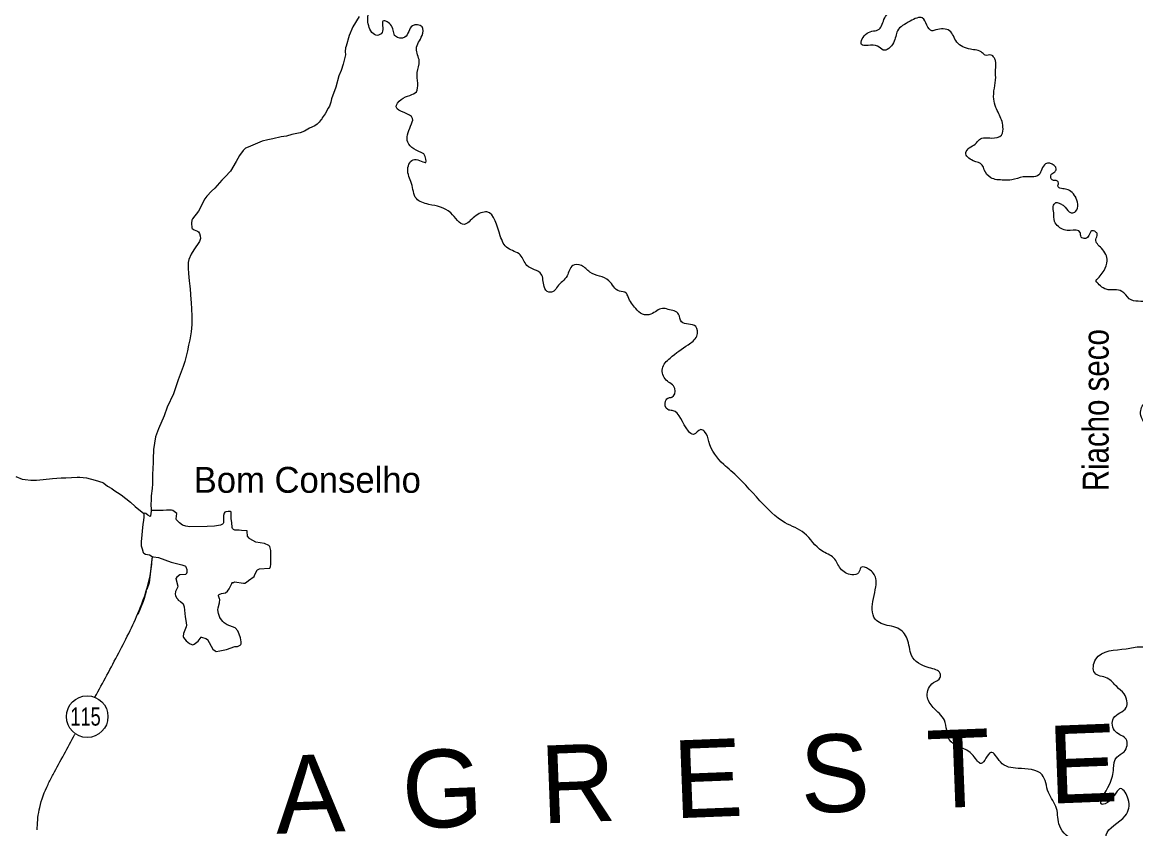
# Model space of a CAD drawing. Extents: x 553962 to 842807, y 8883888 to 9032388.
# Drawn here: x 751125 to 772617, y 8980713 to 8996156 of the extents above; entities that cross this region are included whole.
import ezdxf
from ezdxf.enums import TextEntityAlignment as Align

# ---------------------------------------------------------------- set-up
doc = ezdxf.new("R2010")
doc.units = 0
doc.header["$LTSCALE"] = 200
for name, color, linetype, lineweight in [('12', 7, 'Continuous', 25), ('21', 7, 'Continuous', 25), ('24', 7, 'Continuous', 25), ('48', 7, 'Continuous', 25)]:
    doc.layers.add(name, color=color, linetype=linetype, lineweight=lineweight)
for name, color, linetype in [('41', 7, 'Continuous'), ('49', 7, 'Continuous'), ('55', 7, 'Continuous')]:
    doc.layers.add(name, color=color, linetype=linetype)

msp = doc.modelspace()

# ---------------------------------------------------------------- linework, layer by layer
at = {"layer": '12'}
for points in [[(757626.8, 8996265.8), (757504.7, 8996067.5), (757436.7, 8995902.3), (757377.9, 8995697.9), (757364.3, 8995664.2), (757358.4, 8995591.1), (757364.1, 8995525.3), (757322.2, 8995349), (757280.8, 8995228.7), (757237.8, 8995120.5), (757176.2, 8994900.9), (757094.2, 8994681), (757080.3, 8994617.7), (757057.3, 8994539.4), (757030, 8994501.8), (756971.2, 8994387)], [(756971.2, 8994387), (756915.9, 8994309.4), (756906.2, 8994289.7), (756893.5, 8994278.5), (756857.7, 8994231), (756816.5, 8994191.4), (756771.9, 8994157.9), (756671.4, 8994111.8), (756570.5, 8994055.5), (756489.1, 8994020.4), (756331.1, 8993988), (756227.8, 8993960.6), (756124.8, 8993944.8), (755962.5, 8993905), (755863.1, 8993888), (755759, 8993864.5), (755485.9, 8993746.7)], [(755485.9, 8993746.7), (755436, 8993725.2), (755388.6, 8993678.9), (755319.8, 8993588), (755254.5, 8993469.5), (755142.1, 8993284), (755043.9, 8993171), (754978.6, 8993106.6), (754841.7, 8992955.8), (754779.1, 8992896.5), (754687.6, 8992799.4), (754651.5, 8992748.6), (754524.1, 8992512.1), (754411.1, 8992365.5), (754398.7, 8992336), (754391.5, 8992281.4), (754397.4, 8992190.1), (754407.1, 8992178.3), (754442.2, 8992150.2), (754510.5, 8992124.1), (754525.7, 8992111.7), (754546.5, 8992078.6), (754558.9, 8992034.2), (754566.8, 8991982.5), (754549.4, 8991924.7), (754437.6, 8991766.5), (754388.2, 8991683.9), (754341.2, 8991577.2), (754329.1, 8991522.1), (754326.6, 8991415.2), (754331, 8991312.1), (754345.5, 8991164.9), (754362.2, 8991061.7), (754363.2, 8991006.3), (754379.5, 8990807.5), (754388.1, 8990748.4), (754401.1, 8990490.5), (754395.5, 8990391.1), (754398.9, 8990324.6), (754386.9, 8990184.8), (754359, 8990030), (754333.6, 8989926.8), (754315.2, 8989820), (754285.7, 8989716.7), (754263.6, 8989613.7), (754232, 8989517.7), (754134.4, 8989256.1), (754043.8, 8988985.6), (753924, 8988727.3), (753924, 8988727.3), (753865.2, 8988561.9), (753752.1, 8988314.6), (753698.9, 8988155), (753660.3, 8987914.5), (753655.8, 8987849.5)], [(755485.9, 8993746.7), (755436, 8993725.2), (755388.6, 8993678.9), (755319.8, 8993588), (755254.5, 8993469.5), (755142.1, 8993284), (755043.9, 8993171), (754978.6, 8993106.6), (754841.7, 8992955.8), (754779.1, 8992896.5), (754687.6, 8992799.4), (754651.5, 8992748.6), (754524.1, 8992512.1), (754411.1, 8992365.5), (754398.7, 8992336), (754391.5, 8992281.4), (754397.4, 8992190.1), (754407.1, 8992178.3), (754442.2, 8992150.2), (754510.5, 8992124.1), (754525.7, 8992111.7), (754546.5, 8992078.6), (754558.9, 8992034.2), (754566.8, 8991982.5), (754549.4, 8991924.7), (754437.6, 8991766.5), (754388.2, 8991683.9), (754341.2, 8991577.2), (754329.1, 8991522.1), (754326.6, 8991415.2), (754331, 8991312.1), (754345.5, 8991164.9), (754362.2, 8991061.7), (754363.2, 8991006.3), (754379.5, 8990807.5), (754388.1, 8990748.4), (754401.1, 8990490.5), (754395.5, 8990391.1), (754398.9, 8990324.6), (754386.9, 8990184.8), (754359, 8990030), (754333.6, 8989926.8), (754315.2, 8989820), (754285.7, 8989716.7), (754263.6, 8989613.7), (754232, 8989517.7), (754134.4, 8989256.1), (754043.8, 8988985.6), (753924, 8988727.3), (753924, 8988727.3), (753865.2, 8988561.9), (753752.1, 8988314.6), (753698.9, 8988155), (753660.3, 8987914.5), (753655.8, 8987849.5)], [(753655.8, 8987849.5), (753652, 8987794.5), (753649.1, 8987635.6), (753642.4, 8987573.9), (753636.8, 8987402.8), (753638.3, 8987253.7), (753631.8, 8987159.1), (753615.3, 8987017.2), (753614.7, 8986926.3), (753609, 8986874.3), (753612.6, 8986736)], [(753655.8, 8987849.5), (753652, 8987794.5), (753649.1, 8987635.6), (753642.4, 8987573.9), (753636.8, 8987402.8), (753638.3, 8987253.7), (753631.8, 8987159.1), (753615.3, 8987017.2), (753614.7, 8986926.3), (753609, 8986874.3), (753612.6, 8986736)], [(751003.8, 8987394), (751126.1, 8987342.5), (751181.9, 8987333.4), (751289.8, 8987323.2), (751401.6, 8987324.8), (751529.8, 8987333.9), (751706.3, 8987356.5), (751878.9, 8987368.7), (751963.1, 8987366), (752183.8, 8987382), (752235.9, 8987380.9), (752367.8, 8987368.1), (752532.5, 8987322), (752678, 8987276), (752702.8, 8987264.2), (752772.2, 8987207.5), (752856.2, 8987158.5), (752892, 8987129.4), (753033.4, 8987040.5), (753213, 8986899.7), (753304.7, 8986813.7), (753474.8, 8986678.9)], [(753633, 8985850), (753576.7, 8985344), (753530.3, 8985214.1)], [(753519, 8985182.5), (753479.2, 8985039.8), (753458.8, 8984981.2), (753358.6, 8984732.6)]]:
    msp.add_lwpolyline(points, dxfattribs=at)
for points in [[(752526, 8983133.9), (752986.9, 8983987.8), (753403.6, 8984862), (753591.8, 8985477.9), (753638.8, 8985834.3)], [(752444.7, 8974591.9), (752220.7, 8974690.3), (751998.9, 8974824.7), (751911.5, 8975012.9), (751817.4, 8975268.3), (751824.1, 8975476.7), (751783.8, 8975691.7), (751676.2, 8975920.3), (751696.4, 8976135.3), (751783.8, 8976316.8), (751743.5, 8976458), (751541.8, 8976612.5), (751387.2, 8976773.8), (751340.2, 8977083), (751333.5, 8977432.5), (751346.9, 8977600.6), (751441, 8977812.6), (751535.1, 8978263.1), (751521.7, 8978828), (751528.4, 8979271.8), (751521.7, 8979621.5), (751427.6, 8980193.1), (751414.1, 8980616.7), (751461.2, 8981006.8), (751622.5, 8981450.6), (751723.3, 8981645.6), (752140.5, 8982419.4)]]:
    msp.add_spline(points, degree=3, dxfattribs=at)
at = {"layer": '21'}
for points in [[(754106.5, 8986680.5), (754028.4, 8986735.9), (754008.6, 8986741.8), (753959.7, 8986746.4), (753911.5, 8986745.8), (753847.3, 8986736.2), (753617.4, 8986734.1), (753610.5, 8986721), (753603, 8986636.5), (753598.5, 8986625.7), (753593.3, 8986622.8), (753548.2, 8986646.6), (753513.2, 8986676.1), (753489.4, 8986684.9), (753479.3, 8986681.3), (753473.2, 8986665.5), (753471.1, 8986603.5), (753456.9, 8986505.7)], [(755463.7, 8986343), (755359.2, 8986349), (755313.3, 8986357.6), (755225.2, 8986360), (755200.7, 8986372.1), (755184.6, 8986391.3), (755179.9, 8986406.1), (755172.6, 8986505.7), (755160.5, 8986575.6), (755157.9, 8986696.6), (755154.6, 8986709), (755144.5, 8986717.7), (755099.3, 8986716.4), (755051.6, 8986708.7), (755037.8, 8986701.8), (755021.5, 8986685), (755006.7, 8986638.5), (755009.5, 8986566), (755006.7, 8986501), (755001.5, 8986483.7), (754990.6, 8986472.3), (754949.5, 8986450.8), (754835.7, 8986433), (754694, 8986426.1), (754358.5, 8986424.1), (754285.6, 8986433.3), (754221.1, 8986453.4), (754162.9, 8986497.5), (754099.2, 8986557.1), (754095.9, 8986575.3), (754106.5, 8986680.5)], [(753456.9, 8986505.7), (753451.7, 8986470.4), (753417.7, 8986131.5), (753423.5, 8986054.9), (753436.8, 8985998.3), (753459.2, 8985928.4), (753468.7, 8985916.1), (753504.7, 8985896.3), (753581.4, 8985882.6), (753631.7, 8985851.6), (753656, 8985840.8), (753753.8, 8985828.2), (754001.5, 8985739.7), (754207.2, 8985690), (754265.7, 8985669.4), (754278, 8985661.9), (754285, 8985652.1), (754300.8, 8985600.5), (754303.9, 8985539.2), (754296.8, 8985521.3), (754284.9, 8985509.2), (754274.8, 8985505.2), (754168.7, 8985495.8), (754105.6, 8985448.6), (754092.8, 8985434.4), (754092.1, 8985422.4), (754127.9, 8985277.1), (754124.1, 8985252.2), (754079.9, 8985172.5), (754077, 8985121), (754081, 8985097.3), (754105.4, 8985051.6), (754127.7, 8985027.4), (754137.5, 8985008), (754181.1, 8984978.6), (754227.8, 8984934.9), (754247.5, 8984880.2), (754270.2, 8984687.2), (754283.8, 8984614.6), (754295.2, 8984523.1), (754286.3, 8984492.2), (754235.9, 8984364.6), (754229.1, 8984308.5), (754236.8, 8984288.9), (754289.6, 8984223.1), (754353.6, 8984172.3), (754396.8, 8984149.9), (754417.7, 8984147.5), (754444.8, 8984159.8), (754522, 8984218.2), (754577.1, 8984295.8), (754587.6, 8984296.2), (754671, 8984266.2), (754701.7, 8984245.3), (754806.1, 8984064), (754848, 8984027.6), (754866.2, 8984018.8), (754939.3, 8984028), (755065.3, 8984056.9), (755228.7, 8984110.9), (755278.6, 8984115.5), (755332.8, 8984138), (755345.8, 8984148.7), (755349.7, 8984161.8), (755350.8, 8984206.2), (755335.7, 8984282.9), (755311.7, 8984351.5), (755283.8, 8984415.4), (755236.2, 8984470.9), (755082.2, 8984529.5), (755020.7, 8984572.5), (754993.5, 8984596.2), (754950, 8984652.2), (754938.2, 8984672.7), (754911.7, 8984751.8), (754902.8, 8984821.5), (754904.4, 8984856.5), (754929.6, 8984958.3), (754935.6, 8985018.6), (754933.4, 8985034.7), (754913.9, 8985089.7), (754913.2, 8985105.4), (754922.8, 8985115.9), (754969.6, 8985136.5), (755045.1, 8985148.2), (755045.1, 8985148.2), (755089.7, 8985177.8), (755121.3, 8985227.3), (755167.3, 8985327.7), (755182.7, 8985345.9), (755206, 8985350), (755225, 8985358.8), (755398.6, 8985334.3), (755419.4, 8985337.3), (755454.3, 8985352.7), (755491.7, 8985386.9), (755598.4, 8985464.8), (755610.1, 8985482.6), (755653.5, 8985579.7), (755666.6, 8985594.3), (755707, 8985610.9)], [(755707, 8985610.9), (755890.2, 8985621.7), (755905.4, 8985627.2), (755915.8, 8985647.5), (755925.1, 8985701.8), (755922.8, 8985964.8), (755902.2, 8986043.6), (755886.2, 8986060.2), (755799.9, 8986101.9), (755630.8, 8986122.8), (755520.9, 8986187.7), (755503.2, 8986203.3), (755475.9, 8986240.2), (755469.1, 8986332.7), (755463.7, 8986343), (755463.7, 8986343)]]:
    msp.add_lwpolyline(points, dxfattribs=at)
at = {"layer": '21', "lineweight": 13}
for points in [[(753456.9, 8986505.7), (753451.7, 8986470.4), (753417.7, 8986131.5), (753423.5, 8986054.9), (753436.8, 8985998.3), (753459.2, 8985928.4), (753468.7, 8985916.1), (753504.7, 8985896.3), (753581.4, 8985882.6), (753631.7, 8985851.6), (753656, 8985840.8), (753753.8, 8985828.2), (754001.5, 8985739.7), (754207.2, 8985690), (754265.7, 8985669.4), (754278, 8985661.9), (754285, 8985652.1), (754300.8, 8985600.5), (754303.9, 8985539.2), (754296.8, 8985521.3), (754284.9, 8985509.2), (754274.8, 8985505.2), (754168.7, 8985495.8), (754105.6, 8985448.6), (754092.8, 8985434.4), (754092.1, 8985422.4), (754127.9, 8985277.1), (754124.1, 8985252.2), (754079.9, 8985172.5), (754077, 8985121), (754081, 8985097.3), (754105.4, 8985051.6), (754127.7, 8985027.4), (754137.5, 8985008), (754181.1, 8984978.6), (754227.8, 8984934.9), (754247.5, 8984880.2), (754270.2, 8984687.2), (754283.8, 8984614.6), (754295.2, 8984523.1), (754286.3, 8984492.2), (754235.9, 8984364.6), (754229.1, 8984308.5), (754236.8, 8984288.9), (754289.6, 8984223.1), (754353.6, 8984172.3), (754396.8, 8984149.9), (754417.7, 8984147.5), (754444.8, 8984159.8), (754522, 8984218.2), (754577.1, 8984295.8), (754587.6, 8984296.2), (754671, 8984266.2), (754701.7, 8984245.3), (754806.1, 8984064), (754848, 8984027.6), (754866.2, 8984018.8), (754939.3, 8984028), (755065.3, 8984056.9), (755228.7, 8984110.9), (755278.6, 8984115.5), (755332.8, 8984138), (755345.8, 8984148.7), (755349.7, 8984161.8), (755350.8, 8984206.2), (755335.7, 8984282.9), (755311.7, 8984351.5), (755283.8, 8984415.4), (755236.2, 8984470.9), (755082.2, 8984529.5), (755020.7, 8984572.5), (754993.5, 8984596.2), (754950, 8984652.2), (754938.2, 8984672.7), (754911.7, 8984751.8), (754902.8, 8984821.5), (754904.4, 8984856.5), (754929.6, 8984958.3), (754935.6, 8985018.6), (754933.4, 8985034.7), (754913.9, 8985089.7), (754913.2, 8985105.4), (754922.8, 8985115.9), (754969.6, 8985136.5), (755045.1, 8985148.2), (755045.1, 8985148.2), (755089.7, 8985177.8), (755121.3, 8985227.3), (755167.3, 8985327.7), (755182.7, 8985345.9), (755206, 8985350), (755225, 8985358.8), (755398.6, 8985334.3), (755419.4, 8985337.3), (755454.3, 8985352.7), (755491.7, 8985386.9), (755598.4, 8985464.8), (755610.1, 8985482.6), (755653.5, 8985579.7), (755666.6, 8985594.3), (755707, 8985610.9)], [(755707, 8985610.9), (755890.2, 8985621.7), (755905.4, 8985627.2), (755915.8, 8985647.5), (755925.1, 8985701.8), (755922.8, 8985964.8), (755902.2, 8986043.6), (755886.2, 8986060.2), (755799.9, 8986101.9), (755630.8, 8986122.8), (755520.9, 8986187.7), (755503.2, 8986203.3), (755475.9, 8986240.2), (755469.1, 8986332.7), (755463.7, 8986343), (755463.7, 8986343)]]:
    msp.add_lwpolyline(points, dxfattribs=at)
at = {"layer": '24'}
for points in [[(758879.2, 8993619.3), (758566.2, 8993840.3), (758621.5, 8994153.5), (758658.3, 8994300.8), (758345.4, 8994521.8), (758437.4, 8994669.2), (758731.9, 8994816.6), (758750.3, 8995184.9), (758787.1, 8995406), (758731.9, 8995645.4), (758842.3, 8995903.3), (758842.3, 8996069), (758658.3, 8996087.5), (758511, 8995866.4), (758327, 8995884.8), (758253.3, 8996087.5), (758087.7, 8996179.5), (758069.2, 8995958.5), (757977.2, 8995903.3), (757811.6, 8996087.5), (757811.6, 8996363.7), (757811.6, 8996492.7), (757682.7, 8996584.8), (757314.6, 8996658.4), (757259.3, 8996842.6), (757259.3, 8997026.8), (757038.5, 8997303.1), (756983.2, 8997542.5), (757167.3, 8997855.7), (757130.5, 8998187.2), (757001.6, 8998371.4), (757112.1, 8998702.9), (757222.5, 8998942.4), (757056.9, 8999181.8), (757056.9, 8999384.4), (756854.4, 8999476.5), (756836, 8999789.6), (757001.6, 8999955.4), (757093.7, 9000231.7), (757222.5, 9000581.7), (757425, 9000729), (757572.3, 9000968.5), (757719.5, 9000968.5), (757737.9, 9001171.1), (757682.7, 9001484.2), (757811.6, 9001668.4), (757866.8, 9001981.5), (758050.8, 9002313), (758290.1, 9002405.1), (758474.2, 9002294.6), (758676.7, 9002478.8), (759044.8, 9003105), (759192.1, 9003123.5), (759339.3, 9003289.2), (759541.8, 9003436.6)], [(771454.5, 8992786.6), (771363.4, 8992894.2), (771259, 8992936.7), (771154.7, 8992956), (771112.2, 8992994.7), (771127.6, 8993052.7), (771104.5, 8993091.4), (771004, 8993114.6), (770984.7, 8993219), (771054.2, 8993269.2), (771081.3, 8993323.4), (770961.5, 8993435.5), (770876.5, 8993423.9), (770745.1, 8993211.2), (770443.7, 8993172.6), (770227.3, 8993114.6), (770072.7, 8993110.7), (769817.6, 8993157.1), (769694, 8993307.9), (769655.3, 8993400.7), (769477.6, 8993485.8), (769338.5, 8993640.5), (769404.2, 8993733.3), (769520.1, 8993806.7), (769601.2, 8993895.7), (769833.1, 8993922.7), (770026.3, 8993980.7), (770053.4, 8994139.3), (770026.3, 8994270.7), (769918.1, 8994514.3), (769875.6, 8994672.9), (769914.3, 8995094.4), (769910.4, 8995237.4), (769910.4, 8995419.2), (769879.5, 8995477.2), (769829.2, 8995523.6), (769713.3, 8995519.7), (769655.3, 8995566.1), (769425.4, 8995635.7), (769162.7, 8995774.9), (769023.6, 8995991.4), (768760.8, 8996006.9), (768683.5, 8995991.4), (768498, 8996238.9), (768266.2, 8996177), (768018.8, 8995991.4), (767941.5, 8995759.4), (767740.6, 8995620.2), (767632.4, 8995697.6), (767323.3, 8995728.5), (767431.5, 8995945), (767663.3, 8996022.4), (767771.5, 8996238.9), (767987.9, 8996393.6), (768157.9, 8996455.5), (768142.5, 8996548.2), (767941.5, 8996656.5), (767833.3, 8996702.9), (767323.3, 8996409.1), (767014.1, 8996625.6), (766998.7, 8996981.3), (767091.4, 8997151.5), (766735.9, 8997136), (766148.5, 8997120.5), (766086.7, 8997429.9), (766210.3, 8997770.2), (766117.6, 8997924.8), (765932.1, 8997832), (765715.7, 8997940.3), (765823.9, 8998218.7), (765793, 8998435.2), (765793, 8998729.1), (765576.6, 8998837.4), (765375.7, 8998775.5), (765252, 8998992.1), (765329.3, 8999409.7), (765004.7, 8999517.9), (764772.8, 8999332.3), (764633.7, 8998976.6), (764278.2, 8998667.2), (764061.8, 8998760), (764200.9, 8999440.6), (764479.1, 8999657.1), (764602.8, 8999873.7), (764231.8, 9000059.3), (763690.8, 9000616.1), (763752.6, 9000832.6), (763969, 9001018.2), (764200.9, 9001126.5), (764355.5, 9001528.7), (764711, 9001606)], [(771983.6, 8980431.6), (771458.1, 8980369.7), (771148.9, 8980648.1), (771087.1, 8980988.4), (770932.5, 8981297.7), (770808.9, 8981638), (770345.2, 8981761.8), (770005.1, 8981885.5), (769819.6, 8982071.1), (769634.1, 8981854.6), (769479.5, 8982009.2), (769015.8, 8982318.6), (768923.1, 8982689.8), (768706.7, 8982937.2), (768593.5, 8983157.4), (768713.2, 8983415.3), (768842, 8983516.6), (768842, 8983590.2), (768630.3, 8983700.8), (768289.8, 8983940.2), (768207, 8984262.5), (768022.9, 8984465.2), (767700.8, 8984557.2), (767590.3, 8984640.1), (767553.5, 8985036.1), (767599.5, 8985266.4), (767599.5, 8985422.9), (767461.5, 8985607.1), (767314.2, 8985634.8), (767268.2, 8985533.4), (767139.4, 8985496.6), (766918.5, 8985616.3), (766789.6, 8985818.9), (766559.5, 8985957.1), (766219, 8986297.8), (765850.9, 8986500.4), (765363.1, 8986924.1), (764801.7, 8987504.3), (764663.6, 8987624), (764378.3, 8988066), (764295.5, 8988259.4), (764221.8, 8988296.3), (764083.8, 8988204.2), (763982.5, 8988268.6), (763669.6, 8988664.7), (763586.8, 8988683.1), (763540.8, 8988848.8), (763605.2, 8988913.3), (763665, 8988922.5), (763720.2, 8989088.3), (763554.6, 8989254.1), (763480.9, 8989475.1), (763628.2, 8989677.7), (763977.9, 8989935.6), (764143.6, 8990101.3), (764125.2, 8990285.5), (763849.1, 8990377.6), (763793.9, 8990525), (763591.4, 8990617.1), (763480.9, 8990635.5), (763260.1, 8990525), (763094.4, 8990525), (762965.5, 8990635.5), (762818.3, 8990856.5), (762781.5, 8990930.2), (762652.6, 8990967), (762450.1, 8991169.6), (762082, 8991335.4), (761916.3, 8991464.3), (761750.7, 8991464.3), (761640.2, 8991261.7), (761456.2, 8991059.1), (761382.5, 8990967), (761290.5, 8990948.6), (761198.5, 8991059.1), (761143.2, 8991298.6), (760867.1, 8991464.3), (760738.3, 8991666.9), (760499, 8991795.9), (760351.7, 8992035.3), (760094, 8992495.8), (759854.7, 8992403.7), (759652.3, 8992256.3), (759394.6, 8992477.3), (758971.2, 8992643.1), (758731.9, 8992753.6), (758639.9, 8993048.3), (758566.2, 8993324.6), (758695.1, 8993508.8), (758916, 8993453.6), (758879.2, 8993619.3)], [(771844.7, 8991166.7), (772006.9, 8991369.5), (772067.7, 8991552), (771954.6, 8991796), (771846.4, 8991966.2), (771873.5, 8992066.7), (771842.5, 8992113.1), (771769.1, 8992132.4), (771715, 8992043.5), (771645.5, 8991985.5), (771564.3, 8992012.6), (771545, 8992101.5), (771351.8, 8992140.2), (771235.8, 8992151.8), (771050.3, 8992314.2), (771034.9, 8992480.4), (771023.3, 8992604.2), (771077.4, 8992677.6), (771162.4, 8992654.4), (771232, 8992615.8), (771332.5, 8992499.8), (771382.7, 8992476.6), (771456.1, 8992507.5), (771498.6, 8992646.7), (771452.2, 8992793.6)], [(774675.9, 8971457.7), (774621.3, 8971839.9), (774398.4, 8971961.6), (774175.5, 8972002.1), (774175.5, 8972387.4), (774317.3, 8972793), (774398.4, 8972955.3), (774297.1, 8973158.1), (773891.7, 8973300), (773810.7, 8973421.7), (773506.6, 8973847.6), (773222.9, 8973888.2), (773182.4, 8974151.8), (773222.9, 8974314), (773466.1, 8974334.3), (773648.5, 8974557.4), (773871.5, 8974618.2), (774094.4, 8974435.7), (774317.3, 8974598), (774540.3, 8974902.2), (774722.7, 8975105), (774580.8, 8975226.6), (774175.5, 8975186.1), (773749.8, 8975429.4), (773668.8, 8975936.4), (773385, 8976402.9), (773324.2, 8976930.1), (773486.4, 8977538.5), (773810.7, 8978248.3), (773810.7, 8978430.9), (773466.1, 8978430.9), (773182.4, 8978491.7), (772918.9, 8979100.1), (772817.6, 8979221.8), (772371.7, 8979465.1), (772189.3, 8980093.8), (772047.4, 8980479.1), (772412.2, 8980844.2), (772473, 8981168.7), (772331.2, 8981371.5), (772108.2, 8981128.1), (771966.3, 8981067.3), (772108.2, 8981452.6), (772189.3, 8981756.8), (772250.1, 8981979.9), (772392, 8982081.3), (772432.5, 8982324.6), (772229.8, 8982466.6), (772189.3, 8982730.2), (772432.5, 8982933), (772392, 8983196.7), (772250.1, 8983338.6), (772067.7, 8983500.8), (771824.5, 8983602.2), (771844.8, 8983865.9), (772432.5, 8984068.7), (772716.2, 8984109.2), (772979.7, 8984129.5), (773081, 8984332.3), (773486.4, 8984596), (773932.3, 8984839.3), (773932.3, 8985062.4), (773830.9, 8985244.9), (773830.9, 8985488.3), (774175.5, 8985812.8), (774337.6, 8985934.5), (774195.7, 8986117), (774114.7, 8986340.1), (773830.9, 8986299.5), (773668.8, 8986238.7), (773304, 8986380.6), (773141.8, 8986867.3), (773364.8, 8987475.7), (773405.3, 8987840.8), (773202.6, 8988205.8), (772939.2, 8988327.5), (772716.2, 8988570.8), (772777, 8988793.9), (773081, 8988854.8), (773324.2, 8988956.2), (773526.9, 8989098.1), (773385, 8989605.1), (773283.7, 8989970.2), (773000, 8990152.7), (772858.1, 8990436.6), (772979.7, 8990720.5), (772878.4, 8990761.1), (772493.3, 8990821.9), (772351.4, 8990963.9), (772047.4, 8991004.4), (771844.7, 8991166.7)]]:
    msp.add_spline(points, degree=3, dxfattribs=at)
at = {"layer": '48'}
msp.add_circle((752378.4, 8982760.1), 401.3, dxfattribs=at)

# ---------------------------------------------------------------- texts
at = {"layer": '41'}
msp.add_text('Bom Conselho', height=500, dxfattribs=at).set_placement((754433.5, 8987078.3))
at = {"layer": '48', "width": 0.75}
msp.add_text('115', height=350, dxfattribs=at).set_placement((752346.8, 8982586.7), align=Align.CENTER)
at = {"layer": '49', "width": 0.85}
msp.add_text('Riacho seco', height=500, rotation=90, dxfattribs=at).set_placement((772094.2, 8988672), align=Align.CENTER)
at = {"layer": '55'}
msp.add_text('A  G  R  E  S  T  E', height=1500, rotation=2.229, dxfattribs=at).set_placement((756032.3, 8980498.3))

doc.saveas('drawing.dxf')
